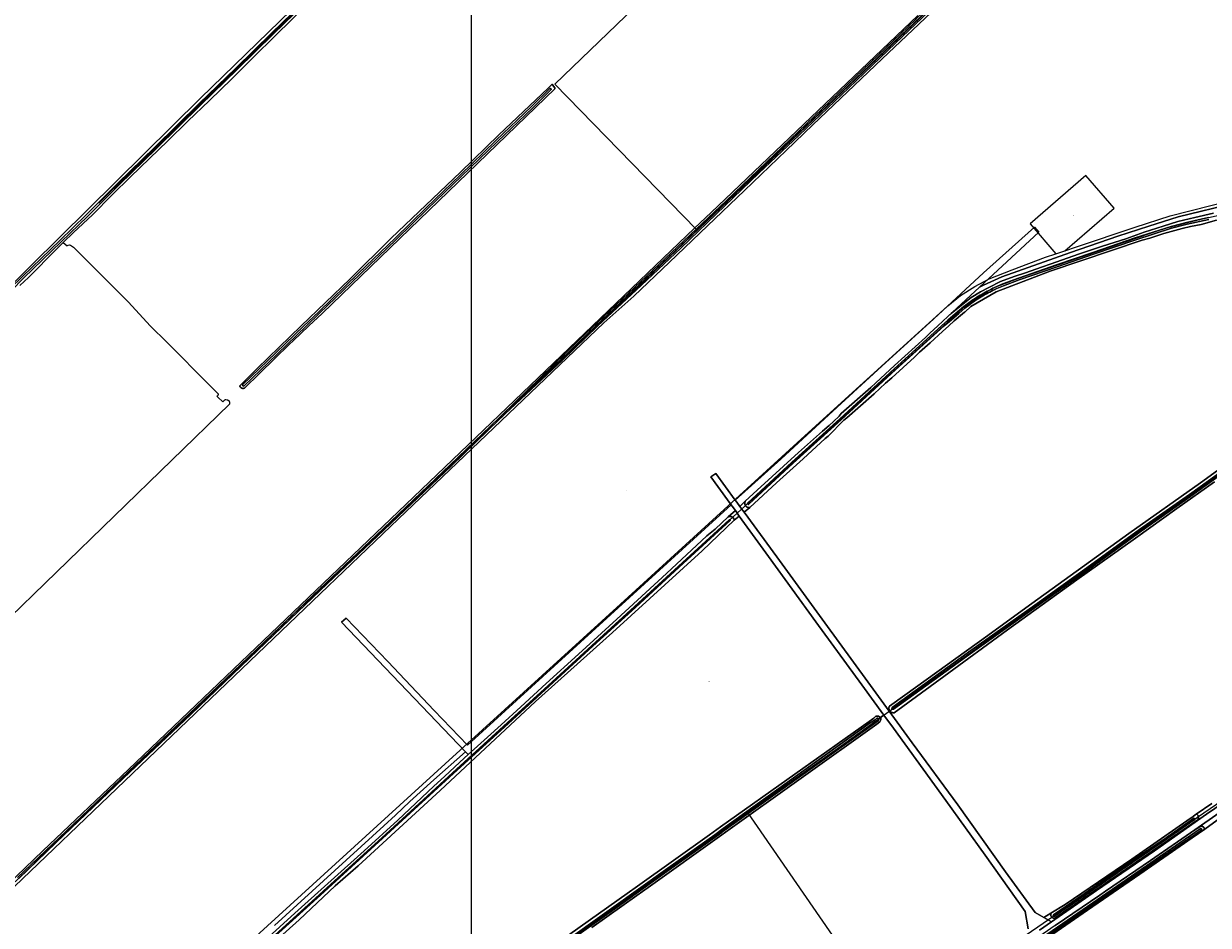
# Model space of a CAD drawing. Header units: metres. Extents: x 250001 to 257773, y 598992 to 609118.
# Tile 529 of 656: x 251016 to 251781, y 606113 to 606695. Entities that reach past the tile are written whole.
import ezdxf
from ezdxf.enums import TextEntityAlignment as Align
from ezdxf.lldxf.tags import DXFTag

# ---------------------------------------------------------------- set-up
doc = ezdxf.new("R2010")
doc.units = ezdxf.units.M
for name, color, linetype, lineweight in [('B-WE-GR-BOUWLAND-GV', 252, 'Continuous', 13), ('B-WE-GR-GRAS-GV', 252, 'Continuous', 13), ('B-WE-GR-GROENVOORZIENING-GV', 252, 'Continuous', 18), ('B-WE-KG-GRENS_PERCEEL-G', 150, 'KG-PERCEEL', 18), ('B-WE-KG-GRENS_PERCEEL-S', 150, 'Continuous', 25), ('B-WE-OG-WATER-GV', 252, 'Continuous', 18), ('B-WE-OG-WATER_SLOOT-GV', 252, 'Continuous', 18), ('B-WE-VH-ONVERHARD-GV', 252, 'Continuous', 18), ('B-WE-VH-VERHARDING_OPEN-GV', 252, 'Continuous', 18), ('N-WE-OG-GBKN-G', 7, 'Continuous', 25), ('X-XX-AL-REFERENTIE-G', 7, 'Continuous', 18)]:
    doc.layers.add(name, color=color, linetype=linetype, lineweight=lineweight)
doc.styles.add('NLCS-ISO', font='NLCS-ISO.ttf')
doc.styles.get("Standard").update_dxf_attribs({"font": 'NLCS-ISO.ttf'})
tags = doc.linetypes.add('KG-PERCEEL', pattern='A,5.5,-2,["P",Standard,S=1.8,R=0,X=-0.5,Y=-0.9],-2,5.5,-2,[5,NLCS.SHX,S=0.75,R=0,X=0,Y=0],-2', length=19).pattern_tags.tags
tags[6] = DXFTag(74, 10)

# ---------------------------------------------------------------- blocks, each defined once
blk = doc.blocks.new('SKG-PERCEELNUMMER-SO')
at = {"style": 'NLCS-ISO', "oblique": 10, "flags": 1}
blk.add_attdef('GEMEENTECODE', text='', height=1.8, dxfattribs=at).set_placement((0, 2.6), align=Align.MIDDLE_CENTER)
at = {"style": 'NLCS-ISO', "oblique": 10}
blk.add_attdef('SECTIE', text='', height=1.8, dxfattribs=at).set_placement((-0.5, 0), align=Align.MIDDLE_RIGHT)
blk.add_attdef('PERCEELNUMMER', text='', height=1.8, dxfattribs=at).set_placement((0.5, 0), align=Align.MIDDLE_LEFT)
blk = doc.blocks.new('BS2021-132-Xref-KAD-20210617')
at = {"layer": 'B-WE-KG-GRENS_PERCEEL-G', "flags": 128}
for points in [[(251064.901, 606579.218), (251071.043, 606585.36), (251083.959, 606597.846), (251094.723, 606608.179), (251125.723, 606638.748), (251142.945, 606655.54), (251176.098, 606687.831), (251199.348, 606710.651), (251209.25, 606719.693), (251222.168, 606732.61), (251235.514, 606745.526), (251248.432, 606758.443), (251277.709, 606787.29), (251316.459, 606824.748), (251349.182, 606857.04), (251371.139, 606878.568), (251378.081, 606885.507)], [(251553.018, 606842.764), (251359.276, 606656.051), (251450.429, 606562.349)], [(250766.467, 605908.462), (250940.984, 606074.75), (251085.25, 606212.438), (251259.078, 606378.25), (251461.844, 606571.938), (251594.859, 606698.813), (251706.083, 606805.365)], [(251450.429, 606562.349), (251469.773, 606580.648), (251557.918, 606665.205), (251621.464, 606726.189), (251621.977, 606726.702), (251706.083, 606805.365)], [(252184.706, 606688.422), (252131.884, 606650.344), (252002.229, 606557.587), (251843.363, 606443.819), (251706.534, 606345.937), (251541.519, 606227.044), (251483.787, 606185.835)], [(251887.436, 606633.945), (251891.536, 606627.795), (251861.812, 606608.321), (251824.402, 606584.235), (251814.153, 606579.111), (251804.928, 606575.523), (251793.654, 606572.449), (251775.205, 606568.349), (251752.144, 606562.712), (251657.849, 606530.426), (251641.963, 606524.276), (251622.489, 606511.465), (251605.065, 606495.578), (251544.594, 606440.744), (251529.732, 606427.42), (251398.54, 606307.502), (251272.472, 606191.684), (251156.142, 606086.115), (251083.884, 606020.006), (250956.898, 605903.494)], [(251688.426, 606548.476), (251695.772, 606550.925), (251733.695, 606563.737), (251756.243, 606570.911), (251796.216, 606581.16), (251810.565, 606585.26), (251822.865, 606591.41), (251830.552, 606596.022), (251887.436, 606633.945)], [(251578.557, 606048.45), (251586.756, 606054.014), (251595.13, 606060.104), (251624.055, 606079.895), (251648.414, 606096.641), (251674.294, 606114.53), (251692.183, 606126.708), (251716.16, 606143.074), (251739.758, 606159.44), (251766.398, 606177.709), (251793.803, 606196.358), (251819.303, 606213.866), (251843.661, 606230.612), (251870.303, 606248.881), (251891.235, 606263.344), (251906.079, 606273.619), (251917.116, 606281.232), (251925.108, 606286.56), (251934.866, 606294.098), (251951.796, 606305.531), (251979.499, 606324.659), (251995.99, 606335.873), (252006.763, 606343.348), (252028.97, 606358.739), (252037.105, 606364.456), (252058.433, 606379.187), (252090.973, 606401.394), (252121.535, 606422.502), (252156.055, 606446.247), (252189.035, 606468.894), (252209.702, 606482.965), (252231.91, 606498.136), (252259.174, 606516.825), (252277.643, 606529.578), (252302.928, 606546.948), (252331.73, 606566.956), (252337.446, 606570.913), (252405.219, 606617.48)], [(251688.426, 606548.476), (251720.245, 606576.05), (251701.982, 606597.125), (251665.89, 606565.85), (251682.622, 606546.542)], [(251023.094, 606153.67), (251107.97, 606234.731), (251194.577, 606317.751), (251282.722, 606401.284), (251374.966, 606490.966), (251450.429, 606562.349)], [(250891.497, 605856.451), (250922.968, 605884.715), (250929.118, 605890.352), (251054.16, 606004.12), (251166.391, 606106.101), (251288.359, 606217.307), (251401.615, 606320.314), (251520.508, 606428.957), (251600.453, 606501.728), (251612.752, 606513.002), (251620.952, 606519.664), (251630.176, 606525.301), (251639.401, 606530.426), (251654.262, 606536.063), (251675.786, 606544.263), (251682.622, 606546.542)], [(251682.622, 606546.542), (251688.426, 606548.476)], [(251483.787, 606185.835), (251389.315, 606118.401), (251243.262, 606013.857), (251189.965, 605975.422), (251009.083, 605846.732)], [(251578.557, 606048.45), (251483.787, 606185.835)]]:
    blk.add_lwpolyline(points, dxfattribs=at)
at = {"layer": 'N-WE-OG-GBKN-G'}
blk.add_lwpolyline([(251305.421, 608118.318), (256711.718, 608118.318), (256711.718, 599991.994), (251305.421, 599991.994)], close=True, dxfattribs=at)
at = {"layer": 'B-WE-KG-GRENS_PERCEEL-S', "xscale": 0.2, "yscale": 0.2, "zscale": 0.2}
for p, values in [((251693.108, 606571.071), {'PERCEELNUMMER': '305', 'SECTIE': 'M'}), ((251330.704, 606447.287), {'PERCEELNUMMER': '166', 'SECTIE': 'M'}), ((251497.955, 606403.335), {'PERCEELNUMMER': '51', 'SECTIE': 'M'}), ((251405.696, 606393.695), {'PERCEELNUMMER': '304', 'SECTIE': 'M'}), ((251458.499, 606270.604), {'PERCEELNUMMER': '50', 'SECTIE': 'M'})]:
    blk.add_blockref('SKG-PERCEELNUMMER-SO', p, dxfattribs=at).add_auto_attribs(values)
blk = doc.blocks.new('BS2021-132-Xref-BGT-GRIJS-20210617-aangepast')
at = {"layer": 'B-WE-GR-BOUWLAND-GV', "flags": 128}
for points in [[(250599, 606128.875), (250676.258, 606202.826), (250758.544, 606284.053), (250834.082, 606357.739), (250931.449, 606451.402), (250981.293, 606500), (251000, 606518.239), (251021.407, 606539.111), (251130.548, 606646.929), (251210.849, 606725.245)], [(251198.13, 606706.13), (251179.3, 606687.79), (251164.12, 606672.69), (251150.72, 606659.45), (251136.35, 606645.53), (251122.39, 606632.13), (251109.45, 606619.51), (251097.57, 606607.93), (251085.38, 606596.15), (251073.56, 606584.52), (251060.67, 606571.74), (251048.48, 606560.26), (251041.938, 606553.786), (251044.525, 606551.618), (251044.635, 606551.762), (251045.141, 606552.089), (251045.938, 606552.212), (251046.498, 606552.109), (251048.546, 606550.829), (251062.946, 606536.38), (251083.977, 606515.32), (251098.08, 606500), (251108.93, 606489.25), (251116.82, 606481.34), (251128.35, 606469.76), (251137.74, 606460.17), (251141.981, 606456.021), (251141.947, 606455.866), (251141.886, 606455.668), (251141.81, 606455.475), (251141.719, 606455.288), (251141.615, 606455.108), (251141.497, 606454.938), (251141.366, 606454.776), (251141.223, 606454.626), (251141.125, 606454.538), (251142.159, 606453.522), (251144.442, 606451.279), (251144.847, 606450.881), (251146.224, 606452.234), (251146.604, 606452.473), (251146.931, 606452.448), (251147.999, 606452.28), (251148.974, 606451.596), (251149.29, 606450.552), (251149.296, 606449.394), (251000, 606304.855)], [(251000, 606133.796), (251028.811, 606161.229), (251083.95, 606213.73), (251258.056, 606379.95), (251383.495, 606500), (251449.282, 606562.959), (251460.03, 606573.245), (251593.484, 606700.322)], [(251786.21, 606568.158), (251776.37, 606565.521), (251769.49, 606564.2), (251764.02, 606562.91), (251752.18, 606559.61), (251743.096, 606556.605), (251738.321, 606555.326), (251678.79, 606535.35), (251643.997, 606521.988), (251627.725, 606512.464), (251623.709, 606508.866), (251623.52, 606508.73), (251617, 606503.22), (251613.42, 606500), (251609.32, 606496.32), (251601.41, 606489), (251594.56, 606482.92), (251591.29, 606479.76), (251576.58, 606466.55), (251572.65, 606463.1), (251565.2, 606456.16), (251547.73, 606440.6), (251545.67, 606439.06), (251535.56, 606428.73), (251533.73, 606427.25), (251519.35, 606414.08), (251502.21, 606398.71), (251485.126, 606382.84), (251481.338, 606379.765), (251502.501, 606350.915), (251533.49, 606308.261), (251561.122, 606270.143), (251574.861, 606251.236), (251575.33, 606251.535), (251575.287, 606251.597), (251575.205, 606251.728), (251575.13, 606251.863), (251575.063, 606252.001), (251575.002, 606252.143), (251574.949, 606252.288), (251574.903, 606252.435), (251574.866, 606252.584), (251574.835, 606252.735), (251574.813, 606252.888), (251574.799, 606253.041), (251574.793, 606253.195), (251574.795, 606253.349), (251574.805, 606253.503), (251574.822, 606253.656), (251574.848, 606253.808), (251574.881, 606253.959), (251574.923, 606254.107), (251574.965, 606254.234), (251574.972, 606254.253), (251575.028, 606254.397), (251575.092, 606254.537), (251584.97, 606261.7), (251638.62, 606300.03), (251663.16, 606318.04), (251729.7, 606365.92), (251775.93, 606398.73), (251812.12, 606424.86)], [(251784.96, 606399.3), (251760.65, 606382.01), (251733.99, 606362.89), (251725.73, 606357.08), (251696.07, 606335.99), (251651.39, 606303.77), (251610.24, 606273.66), (251578.182, 606250.298), (251578.072, 606250.284), (251577.918, 606250.272), (251577.764, 606250.268), (251577.61, 606250.272), (251577.457, 606250.284), (251577.304, 606250.304), (251577.152, 606250.332), (251577.002, 606250.367), (251576.854, 606250.41), (251576.709, 606250.461), (251576.566, 606250.52), (251576.427, 606250.585), (251576.291, 606250.658), (251576.159, 606250.738), (251576.032, 606250.825), (251575.909, 606250.918), (251575.791, 606251.017), (251575.678, 606251.122), (251575.571, 606251.233), (251575.47, 606251.35), (251575.375, 606251.471), (251575.33, 606251.535), (251574.861, 606251.236), (251589.72, 606230.788), (251619.315, 606190.742), (251650.131, 606147.566), (251669.24, 606121.258), (251674.74, 606118.165), (251679.344, 606120.867), (251688.467, 606126.422), (251731.528, 606155.857), (251767.108, 606180.465), (251771.169, 606183.335), (251772.36, 606184.394), (251773.124, 606184.72), (251783.212, 606191.652)], [(251368.94, 606107.28), (251405.93, 606133.56), (251412.54, 606138.26), (251458.987, 606171.57), (251466.12, 606176.685), (251562.068, 606244.705), (251565.011, 606246.673), (251566.448, 606248.058), (251568.043, 606248.107), (251568.767, 606247.597), (251569.227, 606247.236), (251571.549, 606248.735), (251557.323, 606268.319), (251527.581, 606308.931), (251497.11, 606351.209), (251478.208, 606377.224), (251474.925, 606374.559), (251454.158, 606354.772), (251396.347, 606302.12), (251346.605, 606257.538), (251285.09, 606200.123), (251232.305, 606151.44), (251217.488, 606138.607), (251194.205, 606116.647), (251158.486, 606084.632)]]:
    blk.add_lwpolyline(points, dxfattribs=at)
blk.add_lwpolyline([(251253.532, 606556.535), (251298.247, 606599.266), (251323.118, 606623.343), (251354.868, 606653.505), (251357.379, 606655.929), (251359.464, 606653.246), (251208.97, 606507.959), (251200.33, 606500), (251190.36, 606490.28), (251187.983, 606488.161), (251158.889, 606459.836), (251158.82, 606459.804), (251158.697, 606459.755), (251158.572, 606459.713), (251158.445, 606459.679), (251158.315, 606459.653), (251158.185, 606459.635), (251158.053, 606459.624), (251157.921, 606459.622), (251157.789, 606459.628), (251157.658, 606459.641), (251157.528, 606459.663), (251157.399, 606459.692), (251157.273, 606459.729), (251157.149, 606459.774), (251157.027, 606459.826), (251156.91, 606459.886), (251156.796, 606459.952), (251156.686, 606460.025), (251156.581, 606460.105), (251156.481, 606460.191), (251156.386, 606460.283), (251156.297, 606460.38), (251156.214, 606460.483), (251156.137, 606460.59), (251156.068, 606460.702), (251156.005, 606460.818), (251155.949, 606460.938), (251155.9, 606461.06), (251155.859, 606461.186), (251155.826, 606461.313), (251155.821, 606461.338), (251167.014, 606472.53), (251195.555, 606500), (251226.942, 606530.209)], close=True, dxfattribs=at)
at = {"layer": 'B-WE-GR-GRAS-GV', "flags": 128}
for points in [[(251617.88, 606717.427), (251570.494, 606672.355), (251525.58, 606629.641), (251508.58, 606613.237), (251481.578, 606587.343), (251457.689, 606564.579), (251433.183, 606541.094), (251410.1, 606519.246), (251390.84, 606501.913), (251258.35, 606375.376), (251086.537, 606211.141), (251000, 606128.359)], [(251178.176, 606112.877), (251248.862, 606177.34), (251256.244, 606184.166), (251265.61, 606192.977), (251281.009, 606206.947), (251301.453, 606225.142), (251221.546, 606308.787), (251224.456, 606311.38), (251251.444, 606283.334), (251281.394, 606251.743), (251302.772, 606229.383), (251472.921, 606384.5), (251470.647, 606387.629), (251459.932, 606402.453), (251463.045, 606404.677), (251475.632, 606387.453), (251504.988, 606413.956), (251536.05, 606442.584), (251570.234, 606474.016), (251603.784, 606504.602), (251635.904, 606534.236), (251668.66, 606563.604), (251671.464, 606560.377), (251633.239, 606524.86), (251635.882, 606526.326), (251647.722, 606531.615), (251691.934, 606547.331), (251722.472, 606557.929), (251742.536, 606564.278), (251761.507, 606570.311), (251798.672, 606579.492)], [(251789.005, 606182.686), (251778.653, 606175.035), (251770.534, 606169.488), (251736.649, 606146.032), (251703.063, 606122.885), (251666.507, 606097.755)], [(251664.566, 606110.791), (251662.815, 606122.078), (251636.922, 606158.393), (251611.472, 606193.628), (251577.742, 606240.21), (251571.549, 606248.735), (251569.227, 606247.236), (251569.479, 606247.038), (251569.68, 606245.691), (251568.961, 606244.413), (251566.996, 606242.98), (251469.27, 606173.268), (251466.918, 606171.57), (251419.312, 606137.438), (251412.079, 606132.302), (251382.989, 606111.592)]]:
    blk.add_lwpolyline(points, dxfattribs=at)
at = {"layer": 'B-WE-GR-GROENVOORZIENING-GV', "flags": 128}
for points in [[(251478.208, 606377.224), (251475.677, 606380.708), (251471.067, 606376.633), (251471.192, 606376.702), (251471.321, 606376.764), (251471.453, 606376.819), (251471.588, 606376.867), (251471.726, 606376.907), (251471.865, 606376.939), (251472.006, 606376.963), (251472.148, 606376.979), (251472.291, 606376.988), (251472.434, 606376.988), (251472.577, 606376.981), (251472.719, 606376.965), (251472.861, 606376.941), (251473, 606376.91), (251473.138, 606376.871), (251473.273, 606376.824), (251473.405, 606376.77), (251473.535, 606376.708), (251473.66, 606376.64), (251473.782, 606376.564), (251473.899, 606376.482), (251474.011, 606376.393), (251474.118, 606376.298), (251474.22, 606376.198), (251474.316, 606376.091), (251474.406, 606375.98), (251474.489, 606375.864), (251474.566, 606375.743), (251474.636, 606375.618), (251474.699, 606375.49), (251474.755, 606375.358), (251474.803, 606375.223), (251474.844, 606375.086), (251474.876, 606374.947), (251474.902, 606374.806), (251474.919, 606374.664), (251474.925, 606374.559)], [(251481.99, 606386.614), (251482.056, 606386.746), (251478.59, 606383.475), (251480.502, 606380.905), (251481.338, 606379.765), (251485.126, 606382.84), (251485.05, 606382.822), (251484.905, 606382.793), (251484.76, 606382.773), (251484.613, 606382.761), (251484.465, 606382.756), (251484.318, 606382.76), (251484.171, 606382.771), (251484.025, 606382.79), (251483.88, 606382.818), (251483.737, 606382.853), (251483.596, 606382.896), (251483.457, 606382.946), (251483.322, 606383.004), (251483.19, 606383.069), (251483.061, 606383.141), (251482.937, 606383.22), (251482.817, 606383.306), (251482.702, 606383.398), (251482.592, 606383.497), (251482.487, 606383.6), (251482.389, 606383.71), (251482.296, 606383.825), (251482.21, 606383.944), (251482.13, 606384.068), (251482.057, 606384.197), (251481.992, 606384.328), (251481.933, 606384.464), (251481.882, 606384.602), (251481.839, 606384.743), (251481.803, 606384.886), (251481.775, 606385.031), (251481.755, 606385.177), (251481.743, 606385.324), (251481.739, 606385.471), (251481.743, 606385.619), (251481.755, 606385.765), (251481.775, 606385.911), (251481.802, 606386.056), (251481.838, 606386.199), (251481.881, 606386.34), (251481.932, 606386.479)], [(251772.29, 606174.74), (251775.06, 606176.43), (251776.9, 606176.97), (251777.9, 606176.41), (251778.57, 606175.61), (251778.653, 606175.035), (251789.005, 606182.686), (251788.61, 606183.1), (251787.98, 606184.28), (251788.01, 606185.7)]]:
    blk.add_lwpolyline(points, close=True, dxfattribs=at)
blk.add_lwpolyline([(251783.212, 606191.652), (251773.124, 606184.72), (251773.679, 606184.644), (251774.379, 606183.89), (251774.637, 606182.841), (251774.398, 606181.467), (251761.25, 606172.4), (251727.59, 606149.18), (251684.02, 606119.29), (251681.579, 606117.613), (251681.464, 606117.617), (251681.268, 606117.641), (251681.074, 606117.68), (251680.884, 606117.734), (251680.698, 606117.804), (251680.519, 606117.889), (251680.348, 606117.988), (251680.185, 606118.1), (251680.032, 606118.225), (251679.889, 606118.362), (251679.757, 606118.51), (251679.639, 606118.669), (251679.533, 606118.836), (251679.441, 606119.011), (251679.363, 606119.193), (251679.301, 606119.381), (251679.254, 606119.574), (251679.223, 606119.769), (251679.207, 606119.966), (251679.207, 606120.164), (251679.224, 606120.361), (251679.256, 606120.557), (251679.304, 606120.749), (251679.344, 606120.867), (251674.74, 606118.165), (251679.755, 606115.344), (251708.752, 606135.635), (251746.164, 606161.193), (251779.819, 606184.794), (251817.39, 606210.406)], dxfattribs=at)
at = {"layer": 'B-WE-OG-WATER-GV', "flags": 128}
for points in [[(251203.237, 606715.261), (251176.559, 606689.166), (251153.329, 606666.381), (251129.58, 606643.457), (251101.086, 606615.294), (251077.082, 606592.019), (251056.535, 606571.424), (251039.681, 606555.186), (251015.524, 606531.909), (251000, 606516.903), (250986.412, 606503.704), (250982.755, 606500), (250947.436, 606465.389), (250909.516, 606428.437), (250872.977, 606392.459), (250832.251, 606353.166), (250791.749, 606313.646), (250760.739, 606283.217), (250726.199, 606249.385), (250690.981, 606215.254), (250654.312, 606179.593), (250619.81, 606146.347)], [(250620.716, 606145.414), (250655.216, 606178.659), (250691.886, 606214.322), (250727.107, 606248.454), (250761.649, 606282.289), (250792.658, 606312.717), (250833.156, 606352.234), (250873.884, 606391.528), (250910.426, 606427.508), (250948.345, 606464.459), (250984.613, 606500), (250987.797, 606503.176), (251000, 606514.419), (251016.427, 606530.974), (251040.583, 606554.25), (251057.446, 606570.497), (251077.994, 606591.093), (251101.996, 606614.365), (251130.488, 606642.527), (251154.236, 606665.449), (251177.469, 606688.237), (251204.147, 606714.332)], [(251612.321, 606715.932), (251578.126, 606683.28), (251548.069, 606654.464), (251516.028, 606623.879), (251489.931, 606599.428), (251462.512, 606573.014), (251439.559, 606551.101), (251413.98, 606526.834), (251385.629, 606500), (251363.274, 606478.508), (251322.981, 606440.446), (251291.705, 606410.321), (251244.019, 606364.828), (251203.059, 606326.049), (251161.403, 606286.139), (251123.458, 606249.783), (251084.055, 606212.388), (251048.211, 606178.24), (251012.391, 606143.918)], [(251013.133, 606143.348), (251048.953, 606177.67), (251084.797, 606211.818), (251124.2, 606249.213), (251162.145, 606285.569), (251203.801, 606325.479), (251244.76, 606364.258), (251292.447, 606409.751), (251323.723, 606439.876), (251364.016, 606477.938), (251386.964, 606500), (251414.806, 606525.964), (251440.387, 606550.232), (251463.343, 606572.148), (251490.758, 606598.558), (251516.853, 606623.007), (251548.898, 606653.597), (251578.956, 606682.413), (251613.149, 606715.064)], [(251781.003, 606569.909), (251766.946, 606566.753), (251756.927, 606564.184), (251733.71, 606556.759), (251706.503, 606547.433), (251682.941, 606539.28), (251658.347, 606530.767), (251648.223, 606527.031), (251642.923, 606524.659), (251642.815, 606524.608), (251641.658, 606524.053), (251640.509, 606523.484), (251639.366, 606522.9), (251638.231, 606522.303), (251637.104, 606521.691), (251635.984, 606521.065), (251634.873, 606520.425), (251633.769, 606519.771), (251632.673, 606519.104), (251631.586, 606518.423), (251630.508, 606517.729), (251629.438, 606517.021), (251628.377, 606516.3), (251627.326, 606515.565), (251626.283, 606514.818), (251623.107, 606512.424), (251619.126, 606508.955), (251612.828, 606503.597), (251608.793, 606500), (251578.077, 606472.156), (251543.069, 606440.009), (251512.148, 606411.927), (251483.605, 606385.467), (251483.521, 606385.264), (251483.647, 606384.975), (251483.963, 606384.78), (251484.194, 606384.774), (251484.47, 606384.814), (251513.012, 606411.274), (251543.933, 606439.356), (251578.942, 606471.503), (251610.378, 606500), (251613.622, 606502.697), (251619.909, 606508.046), (251623.864, 606511.492), (251626.994, 606513.851), (251628.019, 606514.586), (251629.058, 606515.311), (251630.106, 606516.024), (251631.164, 606516.724), (251632.23, 606517.41), (251633.304, 606518.083), (251634.387, 606518.743), (251635.478, 606519.389), (251636.576, 606520.021), (251637.683, 606520.64), (251638.797, 606521.244), (251639.919, 606521.835), (251641.048, 606522.412), (251642.184, 606522.975), (251643.33, 606523.525), (251643.424, 606523.569), (251648.677, 606525.919), (251658.751, 606529.637), (251683.334, 606538.146), (251706.894, 606546.298), (251734.088, 606555.62), (251757.259, 606563.03), (251767.226, 606565.586), (251781.276, 606568.741)], [(251801.011, 606414.365), (251768.718, 606391.111), (251736.614, 606368.539), (251702.606, 606343.813), (251669.024, 606319.79), (251627.71, 606290.489), (251576.812, 606253.607), (251576.628, 606253.295), (251576.673, 606252.929), (251576.971, 606252.596), (251577.396, 606252.501), (251577.763, 606252.559), (251628.661, 606289.442), (251669.975, 606318.743), (251703.557, 606342.766), (251737.565, 606367.491), (251769.669, 606390.064), (251801.962, 606413.317)], [(251174.241, 606101.939), (251210.259, 606134.656), (251250.527, 606171.412), (251293.695, 606211.032), (251326.637, 606241.056), (251355.428, 606267.32), (251383.632, 606293.147), (251411.212, 606318.222), (251442.103, 606346.659), (251472.27, 606374.288), (251472.385, 606374.467), (251472.308, 606374.681), (251472.206, 606374.827), (251472.076, 606374.88), (251471.928, 606374.889), (251471.738, 606374.843), (251441.571, 606347.214), (251410.68, 606318.777), (251383.101, 606293.702), (251354.896, 606267.875), (251326.105, 606241.61), (251293.164, 606211.586), (251249.996, 606171.967), (251209.727, 606135.211), (251173.71, 606102.494)], [(251360.976, 606097.404), (251396.408, 606122.675), (251432.892, 606148.782), (251464.7, 606171.57), (251468.526, 606174.311), (251566.247, 606244.019), (251567.981, 606245.284), (251568.348, 606245.936), (251568.287, 606246.344), (251568.002, 606246.569), (251567.655, 606246.814), (251566.981, 606246.793), (251565.818, 606245.671), (251562.798, 606243.652), (251467.802, 606175.459), (251462.374, 606171.57), (251432.187, 606149.944), (251395.703, 606123.837), (251360.271, 606098.565)]]:
    blk.add_lwpolyline(points, dxfattribs=at)
for points in [[(251356.421, 606653.265), (251356.141, 606653.292), (251355.927, 606653.227), (251344.043, 606641.513), (251321.143, 606619.553), (251298.008, 606597.264), (251276.181, 606576.232), (251256.07, 606556.661), (251232.486, 606533.908), (251206.546, 606508.883), (251197.144, 606500), (251179.079, 606482.512), (251157.88, 606462.099), (251157.661, 606461.796), (251157.721, 606461.466), (251157.889, 606461.249), (251158.212, 606461.116), (251158.469, 606461.184), (251158.735, 606461.318), (251179.933, 606481.731), (251198.805, 606500), (251207.369, 606508.153), (251233.309, 606533.178), (251256.893, 606555.931), (251277.004, 606575.502), (251298.832, 606596.534), (251321.966, 606618.823), (251344.866, 606640.783), (251356.75, 606652.497), (251356.842, 606652.711), (251356.831, 606652.898), (251356.688, 606653.09)], [(251771.946, 606181.962), (251771.717, 606182.025), (251771.363, 606181.932), (251753.691, 606169.634), (251724.743, 606149.85), (251700.896, 606133.361), (251681.05, 606119.75), (251680.889, 606119.518), (251680.87, 606119.343), (251680.965, 606119.155), (251681.096, 606119.029), (251681.329, 606118.953), (251681.557, 606118.981), (251701.403, 606132.592), (251725.25, 606149.081), (251754.198, 606168.865), (251771.869, 606181.163), (251772.155, 606181.396), (251772.219, 606181.58), (251772.154, 606181.814)], [(251776.363, 606175.335), (251776.11, 606175.349), (251775.771, 606175.259), (251737.562, 606149.116), (251696.638, 606120.916), (251656.643, 606093.258), (251621.752, 606069.207), (251599.193, 606053.826), (251599.092, 606053.68), (251599.11, 606053.479), (251599.166, 606053.283), (251599.339, 606053.084), (251599.523, 606053.008), (251599.744, 606052.979), (251600.018, 606053.081), (251622.578, 606068.463), (251657.468, 606092.513), (251697.463, 606120.172), (251738.387, 606148.372), (251776.597, 606174.515), (251776.713, 606174.732), (251776.679, 606175.013), (251776.497, 606175.235)]]:
    blk.add_lwpolyline(points, close=True, dxfattribs=at)
at = {"layer": 'B-WE-OG-WATER_SLOOT-GV', "flags": 128}
for points in [[(251210.849, 606725.245), (251130.548, 606646.929), (251021.407, 606539.111), (251000, 606518.239), (250981.293, 606500), (250931.449, 606451.402), (250834.082, 606357.739), (250758.544, 606284.053), (250676.258, 606202.826), (250599, 606128.875)], [(251013.86, 606526.05), (251019.45, 606531.3), (251025.94, 606537.74), (251031.17, 606543.13), (251041.938, 606553.786), (251048.48, 606560.26), (251060.67, 606571.74), (251073.56, 606584.52), (251085.38, 606596.15), (251097.57, 606607.93), (251109.45, 606619.51), (251122.39, 606632.13), (251136.35, 606645.53), (251150.72, 606659.45), (251164.12, 606672.69), (251179.3, 606687.79), (251198.13, 606706.13)], [(251204.147, 606714.332), (251177.469, 606688.237), (251154.236, 606665.449), (251130.488, 606642.527), (251101.996, 606614.365), (251077.994, 606591.093), (251057.446, 606570.497), (251040.583, 606554.25), (251016.427, 606530.974), (251000, 606514.419), (250987.797, 606503.176), (250984.613, 606500), (250948.345, 606464.459), (250910.426, 606427.508), (250873.884, 606391.528), (250833.156, 606352.234), (250792.658, 606312.717), (250761.649, 606282.289), (250727.107, 606248.454), (250691.886, 606214.322), (250655.216, 606178.659), (250620.716, 606145.414)], [(250619.81, 606146.347), (250654.312, 606179.593), (250690.981, 606215.254), (250726.199, 606249.385), (250760.739, 606283.217), (250791.749, 606313.646), (250832.251, 606353.166), (250872.977, 606392.459), (250909.516, 606428.437), (250947.436, 606465.389), (250982.755, 606500), (250986.412, 606503.704), (251000, 606516.903), (251015.524, 606531.909), (251039.681, 606555.186), (251056.535, 606571.424), (251077.082, 606592.019), (251101.086, 606615.294), (251129.58, 606643.457), (251153.329, 606666.381), (251176.559, 606689.166), (251203.237, 606715.261)], [(251593.484, 606700.322), (251460.03, 606573.245), (251449.282, 606562.959), (251383.495, 606500), (251258.056, 606379.95), (251083.95, 606213.73), (251028.811, 606161.229), (251000, 606133.796)], [(251000, 606128.359), (251086.537, 606211.141), (251258.35, 606375.376), (251390.84, 606501.913), (251410.1, 606519.246), (251433.183, 606541.094), (251457.689, 606564.579), (251481.578, 606587.343), (251508.58, 606613.237), (251525.58, 606629.641), (251570.494, 606672.355), (251617.88, 606717.427)], [(251012.391, 606143.918), (251048.211, 606178.24), (251084.055, 606212.388), (251123.458, 606249.783), (251161.403, 606286.139), (251203.059, 606326.049), (251244.019, 606364.828), (251291.705, 606410.321), (251322.981, 606440.446), (251363.274, 606478.508), (251385.629, 606500), (251413.98, 606526.834), (251439.559, 606551.101), (251462.512, 606573.014), (251489.931, 606599.428), (251516.028, 606623.879), (251548.069, 606654.464), (251578.126, 606683.28), (251612.321, 606715.932)], [(251613.149, 606715.064), (251578.956, 606682.413), (251548.898, 606653.597), (251516.853, 606623.007), (251490.758, 606598.558), (251463.343, 606572.148), (251440.387, 606550.232), (251414.806, 606525.964), (251386.964, 606500), (251364.016, 606477.938), (251323.723, 606439.876), (251292.447, 606409.751), (251244.76, 606364.258), (251203.801, 606325.479), (251162.145, 606285.569), (251124.2, 606249.213), (251084.797, 606211.818), (251048.953, 606177.67), (251013.133, 606143.348)], [(251784.21, 606572.64), (251772.22, 606570.04), (251761.23, 606567.32), (251751.71, 606564.33), (251739.5, 606560.42), (251727.67, 606556.27), (251712.54, 606551.42), (251697.23, 606546.19), (251683.24, 606541.35), (251669.57, 606536.57), (251662.88, 606534.23), (251655.72, 606531.78), (251646.81, 606528.61), (251639.33, 606524.84), (251633.83, 606521.9), (251627.91, 606518.28), (251621.72, 606513.39), (251615.06, 606507.97), (251612.72, 606506.01), (251606.26, 606500), (251601.2, 606495.29), (251598.39, 606492.47), (251578.49, 606474.47), (251566.4, 606463.17), (251563.03, 606460.11), (251543.92, 606443.35), (251542.632, 606441.7), (251538.979, 606438.221), (251536.282, 606435.753), (251531.98, 606432.1), (251516.48, 606418.26), (251489.83, 606393.9), (251482.056, 606386.746), (251481.99, 606386.614), (251481.932, 606386.479), (251481.881, 606386.34), (251481.838, 606386.199), (251481.802, 606386.056), (251481.775, 606385.911), (251481.755, 606385.765), (251481.743, 606385.619), (251481.739, 606385.471), (251481.743, 606385.324), (251481.755, 606385.177), (251481.775, 606385.031), (251481.803, 606384.886), (251481.839, 606384.743), (251481.882, 606384.602), (251481.933, 606384.464), (251481.992, 606384.328), (251482.057, 606384.197), (251482.13, 606384.068), (251482.21, 606383.944), (251482.296, 606383.825), (251482.389, 606383.71), (251482.487, 606383.6), (251482.592, 606383.497), (251482.702, 606383.398), (251482.817, 606383.306), (251482.937, 606383.22), (251483.061, 606383.141), (251483.19, 606383.069), (251483.322, 606383.004), (251483.457, 606382.946), (251483.596, 606382.896), (251483.737, 606382.853), (251483.88, 606382.818), (251484.025, 606382.79), (251484.171, 606382.771), (251484.318, 606382.76), (251484.465, 606382.756), (251484.613, 606382.761), (251484.76, 606382.773), (251484.905, 606382.793), (251485.05, 606382.822), (251485.126, 606382.84), (251502.21, 606398.71), (251519.35, 606414.08), (251533.73, 606427.25), (251535.56, 606428.73), (251545.67, 606439.06), (251547.73, 606440.6), (251565.2, 606456.16), (251572.65, 606463.1), (251576.58, 606466.55), (251591.29, 606479.76), (251594.56, 606482.92), (251601.41, 606489), (251609.32, 606496.32), (251613.42, 606500), (251617, 606503.22), (251623.52, 606508.73), (251623.709, 606508.866), (251627.725, 606512.464), (251643.997, 606521.988), (251678.79, 606535.35), (251738.321, 606555.326), (251743.096, 606556.605), (251752.18, 606559.61), (251764.02, 606562.91), (251769.49, 606564.2), (251776.37, 606565.521), (251786.21, 606568.158)], [(251781.276, 606568.741), (251767.226, 606565.586), (251757.259, 606563.03), (251734.088, 606555.62), (251706.894, 606546.298), (251683.334, 606538.146), (251658.751, 606529.637), (251648.677, 606525.919), (251643.424, 606523.569), (251643.33, 606523.525), (251642.184, 606522.975), (251641.048, 606522.412), (251639.919, 606521.835), (251638.797, 606521.244), (251637.683, 606520.64), (251636.576, 606520.021), (251635.478, 606519.389), (251634.387, 606518.743), (251633.304, 606518.083), (251632.23, 606517.41), (251631.164, 606516.724), (251630.106, 606516.024), (251629.058, 606515.311), (251628.019, 606514.586), (251626.994, 606513.851), (251623.864, 606511.492), (251619.909, 606508.046), (251613.622, 606502.697), (251610.378, 606500), (251578.942, 606471.503), (251543.933, 606439.356), (251513.012, 606411.274), (251484.47, 606384.814), (251484.194, 606384.774), (251483.963, 606384.78), (251483.647, 606384.975), (251483.521, 606385.264), (251483.605, 606385.467), (251512.148, 606411.927), (251543.069, 606440.009), (251578.077, 606472.156), (251608.793, 606500), (251612.828, 606503.597), (251619.126, 606508.955), (251623.107, 606512.424), (251626.283, 606514.818), (251627.326, 606515.565), (251628.377, 606516.3), (251629.438, 606517.021), (251630.508, 606517.729), (251631.586, 606518.423), (251632.673, 606519.104), (251633.769, 606519.771), (251634.873, 606520.425), (251635.984, 606521.065), (251637.104, 606521.691), (251638.231, 606522.303), (251639.366, 606522.9), (251640.509, 606523.484), (251641.658, 606524.053), (251642.815, 606524.608), (251642.923, 606524.659), (251648.223, 606527.031), (251658.347, 606530.767), (251682.941, 606539.28), (251706.503, 606547.433), (251733.71, 606556.759), (251756.927, 606564.184), (251766.946, 606566.753), (251781.003, 606569.909)], [(251812.12, 606424.86), (251775.93, 606398.73), (251729.7, 606365.92), (251663.16, 606318.04), (251638.62, 606300.03), (251584.97, 606261.7), (251575.092, 606254.537), (251575.028, 606254.397), (251574.972, 606254.253), (251574.965, 606254.234), (251574.923, 606254.107), (251574.881, 606253.959), (251574.848, 606253.808), (251574.822, 606253.656), (251574.805, 606253.503), (251574.795, 606253.349), (251574.793, 606253.195), (251574.799, 606253.041), (251574.813, 606252.888), (251574.835, 606252.735), (251574.866, 606252.584), (251574.903, 606252.435), (251574.949, 606252.288), (251575.002, 606252.143), (251575.063, 606252.001), (251575.13, 606251.863), (251575.205, 606251.728), (251575.287, 606251.597), (251575.33, 606251.535), (251575.375, 606251.471), (251575.47, 606251.35), (251575.571, 606251.233), (251575.678, 606251.122), (251575.791, 606251.017), (251575.909, 606250.918), (251576.032, 606250.825), (251576.159, 606250.738), (251576.291, 606250.658), (251576.427, 606250.585), (251576.566, 606250.52), (251576.709, 606250.461), (251576.854, 606250.41), (251577.002, 606250.367), (251577.152, 606250.332), (251577.304, 606250.304), (251577.457, 606250.284), (251577.61, 606250.272), (251577.764, 606250.268), (251577.918, 606250.272), (251578.072, 606250.284), (251578.182, 606250.298), (251610.24, 606273.66), (251651.39, 606303.77), (251696.07, 606335.99), (251725.73, 606357.08), (251733.99, 606362.89), (251760.65, 606382.01), (251784.96, 606399.3)], [(251801.962, 606413.317), (251769.669, 606390.064), (251737.565, 606367.491), (251703.557, 606342.766), (251669.975, 606318.743), (251628.661, 606289.442), (251577.763, 606252.559), (251577.396, 606252.501), (251576.971, 606252.596), (251576.673, 606252.929), (251576.628, 606253.295), (251576.812, 606253.607), (251627.71, 606290.489), (251669.024, 606319.79), (251702.606, 606343.813), (251736.614, 606368.539), (251768.718, 606391.111), (251801.011, 606414.365)], [(251158.486, 606084.632), (251194.205, 606116.647), (251217.488, 606138.607), (251232.305, 606151.44), (251285.09, 606200.123), (251346.605, 606257.538), (251396.347, 606302.12), (251454.158, 606354.772), (251474.925, 606374.559), (251474.919, 606374.664), (251474.902, 606374.806), (251474.876, 606374.947), (251474.844, 606375.086), (251474.803, 606375.223), (251474.755, 606375.358), (251474.699, 606375.49), (251474.636, 606375.618), (251474.566, 606375.743), (251474.489, 606375.864), (251474.406, 606375.98), (251474.316, 606376.091), (251474.22, 606376.198), (251474.118, 606376.298), (251474.011, 606376.393), (251473.899, 606376.482), (251473.782, 606376.564), (251473.66, 606376.64), (251473.535, 606376.708), (251473.405, 606376.77), (251473.273, 606376.824), (251473.138, 606376.871), (251473, 606376.91), (251472.861, 606376.941), (251472.719, 606376.965), (251472.577, 606376.981), (251472.434, 606376.988), (251472.291, 606376.988), (251472.148, 606376.979), (251472.006, 606376.963), (251471.865, 606376.939), (251471.726, 606376.907), (251471.588, 606376.867), (251471.453, 606376.819), (251471.321, 606376.764), (251471.192, 606376.702), (251471.067, 606376.633), (251462.62, 606368.86), (251457.37, 606364.36), (251431.24, 606340.19), (251399.17, 606310.61), (251374.54, 606288.06), (251353.65, 606269.24), (251337.21, 606254.02), (251324.47, 606242.39), (251315.62, 606234.44), (251309.25, 606228.6), (251303.211, 606223.214), (251297.87, 606218.45), (251287.99, 606209.07), (251280.99, 606202.82), (251257.83, 606180.9), (251236.09, 606161.1), (251191.43, 606120.82), (251154.9, 606087.82)], [(251173.71, 606102.494), (251209.727, 606135.211), (251249.996, 606171.967), (251293.164, 606211.586), (251326.105, 606241.61), (251354.896, 606267.875), (251383.101, 606293.702), (251410.68, 606318.777), (251441.571, 606347.214), (251471.738, 606374.843), (251471.928, 606374.889), (251472.076, 606374.88), (251472.206, 606374.827), (251472.308, 606374.681), (251472.385, 606374.467), (251472.27, 606374.288), (251442.103, 606346.659), (251411.212, 606318.222), (251383.632, 606293.147), (251355.428, 606267.32), (251326.637, 606241.056), (251293.695, 606211.032), (251250.527, 606171.412), (251210.259, 606134.656), (251174.241, 606101.939)], [(251382.989, 606111.592), (251412.079, 606132.302), (251419.312, 606137.438), (251466.918, 606171.57), (251469.27, 606173.268), (251566.996, 606242.98), (251568.961, 606244.413), (251569.68, 606245.691), (251569.479, 606247.038), (251569.227, 606247.236), (251568.767, 606247.597), (251568.043, 606248.107), (251566.448, 606248.058), (251565.011, 606246.673), (251562.068, 606244.705), (251466.12, 606176.685), (251458.987, 606171.57), (251412.54, 606138.26), (251405.93, 606133.56), (251368.94, 606107.28)], [(251360.271, 606098.565), (251395.703, 606123.837), (251432.187, 606149.944), (251462.374, 606171.57), (251467.802, 606175.459), (251562.798, 606243.652), (251565.818, 606245.671), (251566.981, 606246.793), (251567.655, 606246.814), (251568.002, 606246.569), (251568.287, 606246.344), (251568.348, 606245.936), (251567.981, 606245.284), (251566.247, 606244.019), (251468.526, 606174.311), (251464.7, 606171.57), (251432.892, 606148.782), (251396.408, 606122.675), (251360.976, 606097.404)]]:
    blk.add_lwpolyline(points, dxfattribs=at)
for points in [[(251359.464, 606653.246), (251357.379, 606655.929), (251354.868, 606653.505), (251323.118, 606623.343), (251298.247, 606599.266), (251253.532, 606556.535), (251226.942, 606530.209), (251195.555, 606500), (251167.014, 606472.53), (251155.821, 606461.338), (251155.826, 606461.313), (251155.859, 606461.186), (251155.9, 606461.06), (251155.949, 606460.938), (251156.005, 606460.818), (251156.068, 606460.702), (251156.137, 606460.59), (251156.214, 606460.483), (251156.297, 606460.38), (251156.386, 606460.283), (251156.481, 606460.191), (251156.581, 606460.105), (251156.686, 606460.025), (251156.796, 606459.952), (251156.91, 606459.886), (251157.027, 606459.826), (251157.149, 606459.774), (251157.273, 606459.729), (251157.399, 606459.692), (251157.528, 606459.663), (251157.658, 606459.641), (251157.789, 606459.628), (251157.921, 606459.622), (251158.053, 606459.624), (251158.185, 606459.635), (251158.315, 606459.653), (251158.445, 606459.679), (251158.572, 606459.713), (251158.697, 606459.755), (251158.82, 606459.804), (251158.889, 606459.836), (251187.983, 606488.161), (251190.36, 606490.28), (251200.33, 606500), (251208.97, 606507.959)], [(251355.927, 606653.227), (251356.141, 606653.292), (251356.421, 606653.265), (251356.688, 606653.09), (251356.831, 606652.898), (251356.842, 606652.711), (251356.75, 606652.497), (251344.866, 606640.783), (251321.966, 606618.823), (251298.832, 606596.534), (251277.004, 606575.502), (251256.893, 606555.931), (251233.309, 606533.178), (251207.369, 606508.153), (251198.805, 606500), (251179.933, 606481.731), (251158.735, 606461.318), (251158.469, 606461.184), (251158.212, 606461.116), (251157.889, 606461.249), (251157.721, 606461.466), (251157.661, 606461.796), (251157.88, 606462.099), (251179.079, 606482.512), (251197.144, 606500), (251206.546, 606508.883), (251232.486, 606533.908), (251256.07, 606556.661), (251276.181, 606576.232), (251298.008, 606597.264), (251321.143, 606619.553), (251344.043, 606641.513)], [(251774.637, 606182.841), (251774.379, 606183.89), (251773.679, 606184.644), (251773.124, 606184.72), (251772.36, 606184.394), (251771.169, 606183.335), (251767.108, 606180.465), (251731.528, 606155.857), (251688.467, 606126.422), (251679.344, 606120.867), (251679.304, 606120.749), (251679.256, 606120.557), (251679.224, 606120.361), (251679.207, 606120.164), (251679.207, 606119.966), (251679.223, 606119.769), (251679.254, 606119.574), (251679.301, 606119.381), (251679.363, 606119.193), (251679.441, 606119.011), (251679.533, 606118.836), (251679.639, 606118.669), (251679.757, 606118.51), (251679.889, 606118.362), (251680.032, 606118.225), (251680.185, 606118.1), (251680.348, 606117.988), (251680.519, 606117.889), (251680.698, 606117.804), (251680.884, 606117.734), (251681.074, 606117.68), (251681.268, 606117.641), (251681.464, 606117.617), (251681.579, 606117.613), (251684.02, 606119.29), (251727.59, 606149.18), (251761.25, 606172.4), (251774.398, 606181.467)], [(251681.096, 606119.029), (251680.965, 606119.155), (251680.87, 606119.343), (251680.889, 606119.518), (251681.05, 606119.75), (251700.896, 606133.361), (251724.743, 606149.85), (251753.691, 606169.634), (251771.363, 606181.932), (251771.717, 606182.025), (251771.946, 606181.962), (251772.154, 606181.814), (251772.219, 606181.58), (251772.155, 606181.396), (251771.869, 606181.163), (251754.198, 606168.865), (251725.25, 606149.081), (251701.403, 606132.592), (251681.557, 606118.981), (251681.329, 606118.953)], [(251777.9, 606176.41), (251776.9, 606176.97), (251775.06, 606176.43), (251772.29, 606174.74), (251743.61, 606154.99), (251714.64, 606135.14), (251710.93, 606132.45), (251682.15, 606112.84), (251651.73, 606091.84), (251617.98, 606068.57), (251597.32, 606054.11), (251596.77, 606053.07), (251597.49, 606051.75), (251598.54, 606051.05), (251599.022, 606051.057), (251611.348, 606059.385), (251666.507, 606097.755), (251703.063, 606122.885), (251736.649, 606146.032), (251770.534, 606169.488), (251778.653, 606175.035), (251778.57, 606175.61)], [(251775.771, 606175.259), (251776.11, 606175.349), (251776.363, 606175.335), (251776.497, 606175.235), (251776.679, 606175.013), (251776.713, 606174.732), (251776.597, 606174.515), (251738.387, 606148.372), (251697.463, 606120.172), (251657.468, 606092.513), (251622.578, 606068.463), (251600.018, 606053.081), (251599.744, 606052.979), (251599.523, 606053.008), (251599.339, 606053.084), (251599.166, 606053.283), (251599.11, 606053.479), (251599.092, 606053.68), (251599.193, 606053.826), (251621.752, 606069.207), (251656.643, 606093.258), (251696.638, 606120.916), (251737.562, 606149.116)]]:
    blk.add_lwpolyline(points, close=True, dxfattribs=at)
at = {"layer": 'B-WE-VH-ONVERHARD-GV', "flags": 128}
blk.add_lwpolyline([(251798.672, 606579.492), (251761.507, 606570.311), (251742.536, 606564.278), (251722.472, 606557.929), (251691.934, 606547.331), (251647.722, 606531.615), (251635.882, 606526.326), (251633.239, 606524.86), (251612.72, 606506.01), (251615.06, 606507.97), (251621.72, 606513.39), (251627.91, 606518.28), (251633.83, 606521.9), (251639.33, 606524.84), (251646.81, 606528.61), (251655.72, 606531.78), (251662.88, 606534.23), (251669.57, 606536.57), (251683.24, 606541.35), (251697.23, 606546.19), (251712.54, 606551.42), (251727.67, 606556.27), (251739.5, 606560.42), (251751.71, 606564.33), (251761.23, 606567.32), (251772.22, 606570.04), (251784.21, 606572.64)], dxfattribs=at)
at = {"layer": 'B-WE-VH-VERHARDING_OPEN-GV', "flags": 128}
for points in [[(251482.056, 606386.746), (251489.83, 606393.9), (251516.48, 606418.26), (251531.98, 606432.1), (251536.282, 606435.753), (251538.979, 606438.221), (251542.632, 606441.7), (251543.92, 606443.35), (251563.03, 606460.11), (251566.4, 606463.17), (251578.49, 606474.47), (251598.39, 606492.47), (251601.2, 606495.29), (251606.26, 606500), (251612.72, 606506.01), (251633.239, 606524.86), (251671.464, 606560.377), (251668.66, 606563.604), (251635.904, 606534.236), (251603.784, 606504.602), (251570.234, 606474.016), (251536.05, 606442.584), (251504.988, 606413.956), (251475.632, 606387.453), (251476.55, 606386.218), (251478.59, 606383.475)], [(251315.62, 606234.44), (251324.47, 606242.39), (251337.21, 606254.02), (251353.65, 606269.24), (251374.54, 606288.06), (251399.17, 606310.61), (251431.24, 606340.19), (251457.37, 606364.36), (251462.62, 606368.86), (251471.067, 606376.633), (251475.677, 606380.708), (251473.602, 606383.563), (251472.921, 606384.5), (251302.772, 606229.383), (251281.394, 606251.743), (251251.444, 606283.334), (251224.456, 606311.38), (251221.546, 606308.787), (251301.453, 606225.142), (251303.211, 606223.214), (251309.25, 606228.6)]]:
    blk.add_lwpolyline(points, close=True, dxfattribs=at)
for points in [[(251817.39, 606210.406), (251779.819, 606184.794), (251746.164, 606161.193), (251708.752, 606135.635), (251679.755, 606115.344), (251672.01, 606110.03)], [(251682.15, 606112.84), (251710.93, 606132.45), (251714.64, 606135.14), (251743.61, 606154.99), (251772.29, 606174.74), (251788.01, 606185.7)], [(251672.01, 606110.03), (251679.755, 606115.344), (251674.74, 606118.165), (251669.24, 606121.258), (251650.131, 606147.566), (251619.315, 606190.742), (251589.72, 606230.788), (251574.861, 606251.236), (251561.122, 606270.143), (251533.49, 606308.261), (251502.501, 606350.915), (251481.338, 606379.765), (251480.502, 606380.905), (251478.59, 606383.475), (251476.55, 606386.218), (251475.632, 606387.453), (251463.045, 606404.677), (251459.932, 606402.453), (251470.647, 606387.629), (251472.921, 606384.5), (251473.602, 606383.563), (251475.677, 606380.708), (251478.208, 606377.224), (251497.11, 606351.209), (251527.581, 606308.931), (251557.323, 606268.319), (251571.549, 606248.735), (251577.742, 606240.21), (251611.472, 606193.628), (251636.922, 606158.393), (251662.815, 606122.078), (251664.566, 606110.791)]]:
    blk.add_lwpolyline(points, dxfattribs=at)
at = {"layer": 'N-WE-OG-GBKN-G'}
blk.add_lwpolyline([(251305.421, 608118.318), (256711.718, 608118.318), (256711.718, 599991.994), (251305.421, 599991.994)], close=True, dxfattribs=at)

msp = doc.modelspace()

# ---------------------------------------------------------------- block references
at = {"layer": 'X-XX-AL-REFERENTIE-G'}
for name in ['BS2021-132-Xref-BGT-GRIJS-20210617-aangepast', 'BS2021-132-Xref-KAD-20210617']:
    msp.add_blockref(name, (0, 0), dxfattribs=at)

doc.saveas('drawing.dxf')
